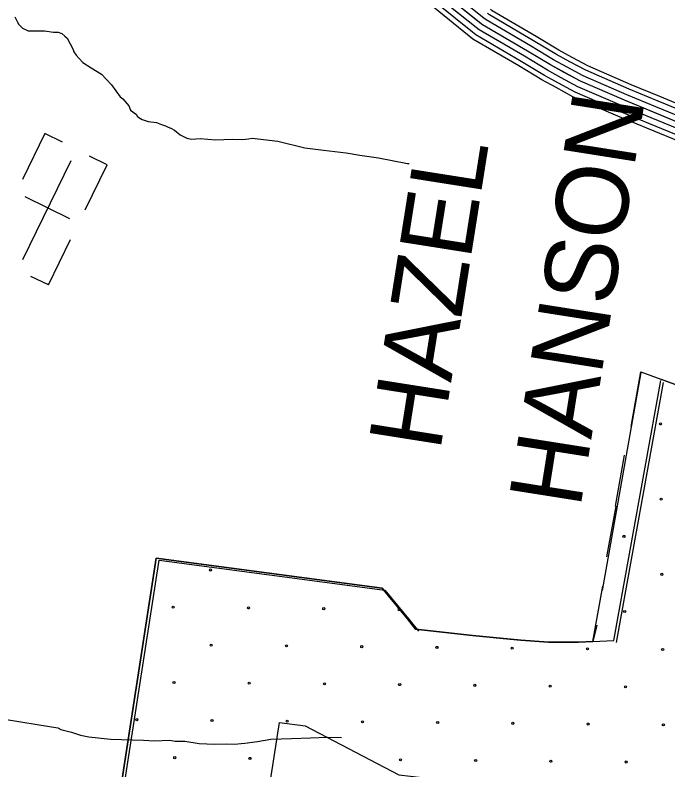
# Model space of a CAD drawing. Extents: x 1551132 to 1791609, y 378168 to 563823.
# Drawn here: x 1647534 to 1650871, y 479620 to 483479 of the extents above; entities that cross this region are included whole.
import ezdxf

# ---------------------------------------------------------------- set-up
doc = ezdxf.new("R2010")
doc.units = 0
for name, color, linetype in [('DESIGN - EROSION CONTROL - Devices', 7, 'Continuous'), ('DESIGN - ROW - Right-of-Way and Easement Labels', 7, 'Continuous'), ('DESIGN - SCRATCH - User 1', 7, 'Continuous'), ('DESIGN - TRAFFIC CONTROL PERMANENT - Pavement Marking Text', 7, 'Continuous'), ('DESIGN - TRANSPORTATION - Text', 7, 'Continuous'), ('DESIGN - UTILITIES - Cable (Underground) with Text', 7, 'Continuous'), ('SURVEY - CENTERLINE - Preliminary Text', 7, 'Continuous'), ('SURVEY - VEGETATION - Features with Text', 7, 'Continuous')]:
    doc.layers.add(name, color=color, linetype=linetype)

msp = doc.modelspace()

# ---------------------------------------------------------------- linework, layer by layer
at = {"layer": 'DESIGN - EROSION CONTROL - Devices'}
for centre in [(1650832.965, 481388.786), (1650832.965, 481388.786), (1650836.698, 481004.233), (1650836.698, 481004.233), (1650646.289, 480813.824), (1650646.289, 480813.824), (1648533.114, 480642.082), (1648533.114, 480642.082), (1650840.432, 480619.681), (1650840.432, 480619.681), (1648342.705, 480451.672), (1648342.705, 480451.672), (1648727.258, 480447.938), (1648727.258, 480447.938), (1649111.81, 480444.205), (1649111.81, 480444.205), (1650650.022, 480429.271), (1650650.022, 480429.271), (1648536.848, 480257.529), (1648536.848, 480257.529), (1648921.401, 480253.795), (1648921.401, 480253.795), (1649305.954, 480250.062), (1649305.954, 480250.062), (1649690.507, 480246.328), (1649690.507, 480246.328), (1650075.06, 480242.595), (1650075.06, 480242.595), (1650459.613, 480238.861), (1650459.613, 480238.861), (1650844.166, 480235.128), (1650844.166, 480235.128), (1648346.438, 480067.119), (1648346.438, 480067.119), (1648730.991, 480063.386), (1648730.991, 480063.386), (1649115.544, 480059.652), (1649115.544, 480059.652), (1649500.097, 480055.918), (1649500.097, 480055.918), (1649884.65, 480052.185), (1649884.65, 480052.185), (1650269.203, 480048.451), (1650269.203, 480048.451), (1650653.756, 480044.718), (1650653.756, 480044.718), (1648156.028, 479876.709), (1648156.028, 479876.709), (1648540.581, 479872.976), (1648540.581, 479872.976), (1648925.134, 479869.242), (1648925.134, 479869.242), (1649309.687, 479865.509), (1649309.687, 479865.509), (1649694.24, 479861.775), (1649694.24, 479861.775), (1650078.793, 479858.042), (1650078.793, 479858.042), (1650463.346, 479854.308), (1650463.346, 479854.308), (1650847.899, 479850.575), (1650847.899, 479850.575), (1648350.172, 479682.566), (1648350.172, 479682.566), (1648734.725, 479678.833), (1648734.725, 479678.833), (1649503.83, 479671.366), (1649503.83, 479671.366), (1649888.383, 479667.632), (1649888.383, 479667.632), (1650272.936, 479663.898), (1650272.936, 479663.898), (1650657.489, 479660.165), (1650657.489, 479660.165)]:
    msp.add_circle(centre, 5.28, dxfattribs=at)
msp.add_arc((1649496.363, 480440.471), 5.28, 88.031884, 351.267387, dxfattribs=at)
at = {"layer": 'DESIGN - SCRATCH - User 1'}
for points in [[(1650732.247, 481651.964), (1650535.36, 480537.852)], [(1652016.733, 481184.145), (1650838.52, 481616.647)], [(1649581.724, 480340.213), (1649540.675, 480392.498), (1649411.203, 480548.727), (1648256.163, 480703.33), (1647979.977, 478911.867), (1647634.417, 476702.401)], [(1650507.235, 480360.606), (1650487.544, 480276.203), (1650414.829, 480272.162), (1650260.866, 480273.603), (1650118.828, 480283.262), (1649872.592, 480306.671), (1649581.724, 480340.213)], [(1648322.776, 476250.039), (1648721.076, 478796.772), (1648885.365, 479862.4), (1649017.178, 479844.758)], [(1649017.178, 479844.758), (1649495.809, 479595.127), (1649794.143, 479560.726), (1650057.887, 479535.651), (1650231.891, 479523.825), (1650430.578, 479521.959), (1650581.691, 479529.726), (1650626.415, 479531.859)]]:
    msp.add_lwpolyline(points, dxfattribs=at)
at = {"layer": 'DESIGN - TRAFFIC CONTROL PERMANENT - Pavement Marking Text'}
for points in [[(1650595.4, 480281.437), (1650834.62, 481611.572)], [(1650595.4, 480281.437), (1650834.62, 481611.572)], [(1650595.4, 480281.437), (1650834.62, 481611.572)], [(1650595.4, 480281.437), (1650834.62, 481611.572)], [(1650595.4, 480281.437), (1650834.62, 481611.572)], [(1650609.091, 480271.178), (1650848.311, 481601.313)], [(1647634.417, 476702.401), (1647979.977, 478911.867), (1648256.163, 480703.33), (1649411.203, 480548.727), (1649540.675, 480392.498), (1649581.724, 480340.213)], [(1647634.417, 476702.401), (1647979.977, 478911.867), (1648256.163, 480703.33), (1649411.203, 480548.727), (1649540.675, 480392.498), (1649581.724, 480340.213)], [(1647634.417, 476702.401), (1647979.977, 478911.867), (1648256.163, 480703.33), (1649411.203, 480548.727), (1649540.675, 480392.498), (1649581.724, 480340.213)], [(1647634.417, 476702.401), (1647979.977, 478911.867), (1648256.163, 480703.33), (1649411.203, 480548.727), (1649540.675, 480392.498), (1649581.724, 480340.213)], [(1647634.417, 476702.401), (1647979.977, 478911.867), (1648256.163, 480703.33), (1649411.203, 480548.727), (1649540.675, 480392.498), (1649581.724, 480340.213)], [(1647648.109, 476692.142), (1647993.669, 478901.608), (1648269.855, 480693.071), (1649424.894, 480538.468), (1649554.366, 480382.239), (1649595.415, 480329.954)], [(1649581.724, 480340.213), (1649872.592, 480306.671), (1650118.828, 480283.262), (1650260.866, 480273.603), (1650414.829, 480272.162), (1650595.4, 480281.437)], [(1649581.724, 480340.213), (1649872.592, 480306.671), (1650118.828, 480283.262), (1650260.866, 480273.603), (1650414.829, 480272.162), (1650595.4, 480281.437)], [(1649581.724, 480340.213), (1649872.592, 480306.671), (1650118.828, 480283.262), (1650260.866, 480273.603), (1650414.829, 480272.162), (1650595.4, 480281.437)], [(1649581.724, 480340.213), (1649872.592, 480306.671), (1650118.828, 480283.262), (1650260.866, 480273.603), (1650414.829, 480272.162), (1650595.4, 480281.437)], [(1649581.724, 480340.213), (1649872.592, 480306.671), (1650118.828, 480283.262), (1650260.866, 480273.603), (1650414.829, 480272.162), (1650595.4, 480281.437)], [(1649581.724, 480340.213), (1649872.592, 480306.671), (1650118.828, 480283.262), (1650260.866, 480273.603), (1650414.829, 480272.162), (1650595.4, 480281.437)]]:
    msp.add_lwpolyline(points, dxfattribs=at)
at = {"layer": 'DESIGN - TRANSPORTATION - Text'}
for points in [[(1647533.324, 483471.26), (1647546.94, 483443.051), (1647552.773, 483430.959), (1647572.514, 483412.675), (1647600.297, 483398.283), (1647684.245, 483399.133), (1647730.127, 483392.5), (1647754.102, 483392.175), (1647774.001, 483385.899), (1647787.801, 483371.699), (1647799.659, 483361.524), (1647830.858, 483303.056), (1647834.691, 483290.989), (1647846.466, 483274.813), (1647862.207, 483256.588), (1647879.924, 483236.329), (1647923.539, 483209.712), (1647975.063, 483176.977), (1648026.295, 483122.234), (1648071.452, 483061.566), (1648085.302, 483051.366), (1648114.793, 483014.932), (1648124.493, 482992.781), (1648154.175, 482970.355), (1648158.059, 482962.297), (1648165.975, 482956.188), (1648183.825, 482945.93), (1648213.666, 482935.513), (1648257.565, 482930.913), (1648283.414, 482920.546), (1648303.288, 482912.271), (1648317.188, 482906.079), (1648331.129, 482901.879), (1648348.979, 482891.629), (1648378.628, 482867.203), (1648412.386, 482850.728), (1648436.277, 482844.394), (1648480.293, 482847.794), (1648558.141, 482840.727), (1648644.139, 482845.553), (1648696.062, 482842.844), (1648728.087, 482846.411), (1648746.128, 482850.161), (1648877.817, 482834.352), (1649015.263, 482800.443), (1649111.036, 482789.126), (1649226.767, 482775.526), (1649296.54, 482762.567), (1649392.296, 482749.242), (1649539.809, 482721.2), (1649547.684, 482719.841)], [(1647479.414, 479879.058), (1647646.936, 479852.741), (1647752.625, 479835.282), (1647768.499, 479827.057), (1647822.265, 479812.315), (1647868.039, 479797.673), (1647911.888, 479789.064), (1648021.652, 479777.556), (1648191.439, 479771.231), (1648245.363, 479768.489), (1648325.345, 479771.398), (1648353.261, 479767.014), (1648401.218, 479766.356)], [(1648401.218, 479766.356), (1648475.016, 479755.339), (1648552.914, 479752.272), (1648616.888, 479753.397), (1648654.82, 479750.872), (1648708.852, 479756.139), (1648772.926, 479765.273), (1648841.024, 479776.348), (1648947.005, 479780.906), (1649044.969, 479783.565), (1649130.942, 479786.39), (1649202.874, 479785.407)]]:
    msp.add_lwpolyline(points, dxfattribs=at)
at = {"layer": 'DESIGN - UTILITIES - Cable (Underground) with Text'}
for p, q in [((1647686.025, 482873.646), (1647571.762, 482639.207)), ((1647775.744, 482829.864), (1647686.6, 482873.471)), ((1648004.682, 482713.884), (1647914.964, 482757.625)), ((1647892.136, 482483.188), (1648004.591, 482713.976)), ((1647814.478, 482438.26), (1647586.548, 482549.49)), ((1647705.093, 482099.854), (1647818.306, 482331.826)), ((1647704.918, 482099.896), (1647615.466, 482143.544))]:
    msp.add_line(p, q, dxfattribs=at)
msp.add_lwpolyline([(1647819.171, 482733.814), (1647572.43, 482227.719)], dxfattribs=at)
at = {"layer": 'SURVEY - CENTERLINE - Preliminary Text'}
for points in [[(1649929.884, 483464.053), (1649752.146, 483607.398), (1649565.143, 483799.286)], [(1649890.968, 483415.785), (1649710.331, 483561.463), (1649520.744, 483756.018)], [(1649910.426, 483439.919), (1649731.239, 483584.431), (1649542.943, 483777.652)], [(1649855.361, 483371.633), (1649672.09, 483519.446), (1649480.128, 483716.434)], [(1649871.51, 483391.659), (1649689.431, 483538.496), (1649498.544, 483734.376)], [(1655348.922, 481197.138), (1654918.157, 481358.276), (1654361.72, 481562.339), (1653643.887, 481845.588), (1653199.189, 482014.833), (1652758.5, 482186.063), (1652260.028, 482385.709), (1651875.221, 482540.53), (1651402.69, 482731.993), (1651033.858, 482884.705), (1650649.075, 483043.525), (1650423.83, 483141.186), (1650270.467, 483224.33), (1650153.012, 483295.215), (1649924.042, 483428.935), (1649731.239, 483584.431)], [(1650370.465, 483240.647), (1650301.275, 483278.156), (1650184.661, 483348.533), (1649959.333, 483480.128), (1649949.325, 483488.195)], [(1650382.24, 483262.373), (1650313.558, 483299.615), (1650197.277, 483369.784), (1649973.399, 483500.537), (1649964.833, 483507.437)], [(1650340.916, 483186.137), (1650270.467, 483224.33), (1650153.012, 483295.215), (1649924.042, 483428.935), (1649910.409, 483439.927)], [(1650355.69, 483213.388), (1650285.867, 483251.239), (1650168.836, 483321.874), (1649941.684, 483454.527), (1649929.867, 483464.061)], [(1650326.141, 483158.887), (1650255.068, 483197.421), (1650137.187, 483268.556), (1649906.401, 483403.343), (1649890.951, 483415.793)], [(1650299.108, 483109.019), (1650226.885, 483148.178), (1650108.229, 483219.788), (1649874.118, 483356.508), (1649855.352, 483371.642)], [(1650311.366, 483131.628), (1650239.66, 483170.503), (1650121.363, 483241.897), (1649888.751, 483377.742), (1649871.493, 483391.659)], [(1650830.204, 483062.576), (1650682.866, 483123.394), (1650461.813, 483219.238), (1650382.24, 483262.381)], [(1650808.946, 483011.075), (1650661.158, 483072.076), (1650437.413, 483169.087), (1650355.682, 483213.396)], [(1650820.779, 483039.725), (1650673.233, 483100.627), (1650450.988, 483196.988), (1650370.457, 483240.655)], [(1650797.121, 482982.416), (1650649.075, 483043.525), (1650423.83, 483141.186), (1650340.907, 483186.146)], [(1650773.464, 482925.106), (1650624.917, 482986.424), (1650396.673, 483085.385), (1650311.358, 483131.636)], [(1650785.297, 482953.756), (1650636.992, 483014.975), (1650410.247, 483113.285), (1650326.133, 483158.895)], [(1650763.656, 482901.33), (1650614.892, 482962.74), (1650385.406, 483062.234), (1650299.1, 483109.027)], [(1651292.343, 482871.546), (1651066.982, 482964.849), (1650830.187, 483062.584)], [(1651282.885, 482848.704), (1651057.54, 482942.006), (1650820.754, 483039.734)], [(1651259.169, 482791.419), (1651033.858, 482884.705), (1650797.105, 482982.424)], [(1651271.027, 482820.062), (1651045.699, 482913.356), (1650808.93, 483011.083)], [(1651247.311, 482762.777), (1651022.016, 482856.054), (1650785.28, 482953.765)], [(1651225.62, 482710.375), (1651000.35, 482803.636), (1650763.639, 482901.338)], [(1651235.453, 482734.134), (1651010.175, 482827.403), (1650773.455, 482925.114)]]:
    msp.add_lwpolyline(points, dxfattribs=at)
at = {"layer": 'SURVEY - VEGETATION - Features with Text'}
for points in [[(1650682.507, 481375.307), (1650732.881, 481655.423)], [(1650732.881, 481655.423), (1651147.346, 481503.286)], [(1650603.058, 480968.938), (1650649.782, 481228.778)], [(1650559.351, 480708.565), (1650606.083, 480968.405)], [(1648218.856, 480461.332), (1648256.163, 480703.33), (1648275.138, 480700.788)], [(1648275.138, 480700.788), (1648536.798, 480665.763)], [(1648685.47, 480645.87), (1648947.13, 480610.845)], [(1648947.13, 480610.845), (1649208.791, 480575.819)], [(1649357.462, 480555.918), (1649411.203, 480548.727), (1649540.675, 480392.498), (1649544.925, 480387.089)], [(1650487.344, 480275.887), (1650538.426, 480559.919)], [(1649544.925, 480387.089), (1649581.724, 480340.213)], [(1649581.724, 480340.213), (1649843.967, 480309.971)], [(1648155.774, 480052.155), (1648195.998, 480313.078)], [(1649993.231, 480295.204), (1650118.828, 480283.262), (1650256.341, 480273.912)], [(1650256.333, 480273.912), (1650260.866, 480273.603), (1650414.829, 480272.162), (1650487.344, 480275.887)], [(1648115.549, 479791.231), (1648155.774, 480052.155)], [(1648052.467, 479382.054), (1648092.692, 479642.977)]]:
    msp.add_lwpolyline(points, dxfattribs=at)

# ---------------------------------------------------------------- texts
at = {"layer": 'DESIGN - ROW - Right-of-Way and Easement Labels'}
for s, p in [('HANSON', (1650423.013, 480953.313)), ('HAZEL', (1649706.621, 481244.428))]:
    msp.add_text(s, height=370.0092, rotation=81.018167, dxfattribs=at).set_placement(p)

doc.saveas('drawing.dxf')
